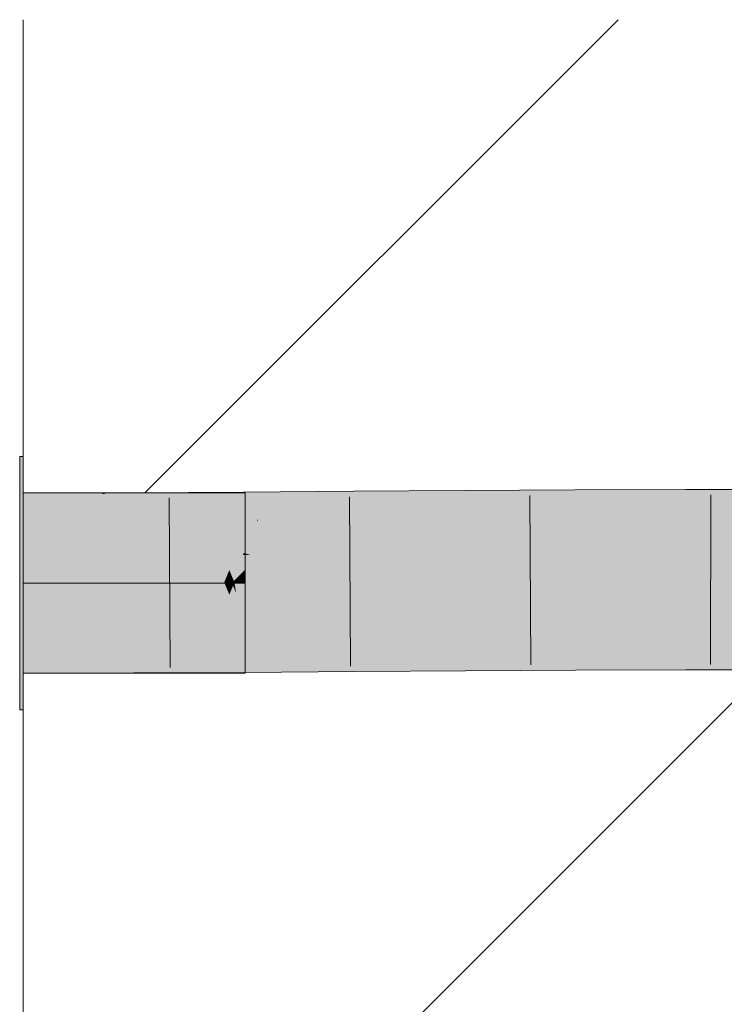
# Model space of a CAD drawing. Extents: x -420 to 300, y 62 to 1162.
# Tile 258 of 271: x 236.64 to 237.89, y 861.66 to 863.41. Entities that reach past the tile are written whole.
import ezdxf
from ezdxf.lldxf.tags import DXFTag

# ---------------------------------------------------------------- set-up
doc = ezdxf.new("R2010")
doc.units = 0
doc.layers.get('0').update_dxf_attribs({"lineweight": 35})
doc.layers.add('E_Detail_Linie_Text_Bem', color=7, linetype='Continuous', lineweight=13)
for name, color, linetype, lineweight, true_color in [('E_Detail_Wandschraffur', 7, 'Continuous', 5, 0xc0c0c0), ('E_Leerrohr 32-A06G9FD28I', 7, 'Continuous', 9, 0x00b300), ('E_Leerrohr 32-Shading', 7, 'Continuous', 9, 0x00b300)]:
    doc.layers.add(name, color=color, linetype=linetype, lineweight=lineweight, true_color=true_color)
tags = doc.linetypes.add('fein_strichliert', pattern=[4, 1, -2, 1]).pattern_tags.tags
tags[8:9] = [DXFTag(74, 4), DXFTag(75, 0), DXFTag(340, '0'), DXFTag(46, 0.0), DXFTag(50, 0.0), DXFTag(44, 0.0), DXFTag(45, 0.0)]
tags[6:7] = [DXFTag(74, 4), DXFTag(75, 0), DXFTag(340, '0'), DXFTag(46, 0.0), DXFTag(50, 0.0), DXFTag(44, 0.0), DXFTag(45, 0.0)]
tags[4:5] = [DXFTag(74, 4), DXFTag(75, 0), DXFTag(340, '0'), DXFTag(46, 0.0), DXFTag(50, 0.0), DXFTag(44, 0.0), DXFTag(45, 0.0)]
tags = doc.linetypes.add('STRICHPUNKT2-A06G9FCY8I', pattern=[12.7, 6.35, -3.175, 0, -3.175]).pattern_tags.tags
tags[10:11] = [DXFTag(74, 4), DXFTag(75, 0), DXFTag(340, '0'), DXFTag(46, 0.0), DXFTag(50, 0.0), DXFTag(44, 0.0), DXFTag(45, 0.0)]
tags[8:9] = [DXFTag(74, 4), DXFTag(75, 0), DXFTag(340, '0'), DXFTag(46, 0.0), DXFTag(50, 0.0), DXFTag(44, 0.0), DXFTag(45, 0.0)]
tags[6:7] = [DXFTag(74, 4), DXFTag(75, 0), DXFTag(340, '0'), DXFTag(46, 0.0), DXFTag(50, 0.0), DXFTag(44, 0.0), DXFTag(45, 0.0)]
tags[4:5] = [DXFTag(74, 4), DXFTag(75, 0), DXFTag(340, '0'), DXFTag(46, 0.0), DXFTag(50, 0.0), DXFTag(44, 0.0), DXFTag(45, 0.0)]

# ---------------------------------------------------------------- blocks, each defined once
blk = doc.blocks.new('Shading-A06G9EZB8I', base_point=(236.9797, 757.7833))
at = {"layer": 'E_Leerrohr 32-Shading', "color": 83, "true_color": 0x7fcb7f}
for points in [[(236.6469, 862.4053), (236.6469, 862.6303), (236.6409, 862.4053), (236.6409, 862.6303)], [(236.7838, 862.5653), (236.6469, 862.5653), (236.9438, 862.4053), (236.6469, 862.4053)], [(236.7969, 862.5653), (236.7838, 862.5653), (236.9569, 862.4053), (236.9438, 862.4053)], [(236.8619, 862.5653), (236.7969, 862.5653), (237.0129, 862.4144), (237.0118, 862.4133)], [(237.0118, 862.4133), (236.7969, 862.5653), (237.0038, 862.4053), (236.9569, 862.4053)], [(236.8619, 862.5653), (236.9869, 862.4403), (237.0409, 862.5653), (237.0409, 862.4943)], [(237.0409, 862.4943), (236.9869, 862.4403), (237.0409, 862.4293), (237.0194, 862.4078)], [(237.0344, 862.4229), (237.0194, 862.4078), (237.0409, 862.4053), (237.0219, 862.4053)], [(237.0409, 862.4293), (237.0344, 862.4229), (237.0409, 862.4229)], [(237.0344, 862.4229), (237.0409, 862.4053), (237.0409, 862.4229)], [(236.6469, 862.1804), (236.6469, 862.4053), (236.6409, 862.1804), (236.6409, 862.4053)], [(236.9438, 862.4053), (236.6469, 862.4053), (236.7838, 862.2453), (236.6469, 862.2453)], [(236.9569, 862.4053), (236.9438, 862.4053), (236.7969, 862.2453), (236.7838, 862.2453)], [(237.0058, 862.4034), (236.9569, 862.4053), (236.8619, 862.2453), (236.7969, 862.2453)], [(237.0038, 862.4053), (236.9569, 862.4053), (237.0058, 862.4034)], [(237.0194, 862.4078), (237.0118, 862.4133), (237.0169, 862.4053), (237.0038, 862.4053)], [(237.0169, 862.4053), (237.0038, 862.4053), (237.0194, 862.4028), (237.0058, 862.4034)], [(237.0118, 862.4133), (237.0194, 862.4078), (237.0129, 862.4144)], [(237.0169, 862.4053), (237.0219, 862.4053), (237.0194, 862.4078)], [(237.0194, 862.4028), (237.0219, 862.4053), (237.0169, 862.4053)], [(237.0409, 862.4053), (237.0219, 862.4053), (237.0409, 862.3813), (237.0194, 862.4028)], [(237.0058, 862.4034), (236.8619, 862.2453), (237.0129, 862.3963)], [(237.0194, 862.4028), (236.9869, 862.3703), (237.0409, 862.3813), (237.0409, 862.3163)], [(237.0194, 862.4028), (237.0058, 862.4034), (237.0129, 862.3963)], [(236.9869, 862.3703), (236.8619, 862.2453), (237.0409, 862.3163), (237.0409, 862.2453)]]:
    blk.add_solid(points, dxfattribs=at)
at = {"layer": 'E_Leerrohr 32-Shading', "color": 83, "true_color": 0x7fbd7f}
for points in [[(236.6469, 862.5653), (236.6469, 862.5185), (236.7838, 862.5656), (236.7895, 862.5633)], [(236.8423, 862.5416), (236.7895, 862.5633), (236.8424, 862.5201), (236.6498, 862.5194)], [(236.7895, 862.5633), (236.7969, 862.5657), (236.7838, 862.5656)], [(236.7969, 862.5657), (236.7895, 862.5633), (236.8423, 862.5469), (236.8423, 862.5416)], [(236.8423, 862.5469), (236.8422, 862.5657), (236.7969, 862.5657)], [(236.8422, 862.5657), (236.9751, 862.5197), (236.8619, 862.5659)], [(236.8422, 862.5657), (236.8423, 862.5469), (236.9751, 862.5197), (236.91, 862.5193)], [(236.8619, 862.5659), (237.038, 862.5362), (237.0378, 862.5668)], [(236.8619, 862.5659), (236.9751, 862.5197), (237.038, 862.5362), (236.9988, 862.5198)], [(237.1119, 862.5674), (237.0378, 862.5668), (237.038, 862.5362)], [(237.0381, 862.52), (237.1119, 862.5674), (237.038, 862.5362)], [(237.1119, 862.5674), (237.0381, 862.52), (237.1769, 862.5679), (237.0638, 862.5202)], [(237.1769, 862.5679), (237.1294, 862.5479), (237.2336, 862.5683), (237.2337, 862.5491)], [(237.4297, 862.5516), (237.4296, 862.5698), (237.2337, 862.5491), (237.2336, 862.5683)], [(237.626, 862.5536), (237.6259, 862.5709), (237.4297, 862.5516), (237.4296, 862.5698)], [(237.8224, 862.5546), (237.8224, 862.5715), (237.626, 862.5536), (237.6259, 862.5709)], [(238.0437, 862.5541), (238.0438, 862.5712), (237.8224, 862.5546), (237.8224, 862.5715)], [(236.91, 862.5193), (236.8423, 862.5469), (236.897, 862.5192), (236.8423, 862.5416)], [(237.1294, 862.5479), (237.0638, 862.5202), (237.2337, 862.5491), (237.2339, 862.5214)], [(237.2339, 862.5214), (237.4299, 862.5229), (237.2337, 862.5491), (237.4297, 862.5516)], [(237.4299, 862.5229), (237.6261, 862.524), (237.4297, 862.5516), (237.626, 862.5536)], [(237.626, 862.5536), (237.6261, 862.5289), (237.8224, 862.5546), (237.8225, 862.5299)], [(237.8224, 862.5546), (237.8225, 862.5299), (238.0437, 862.5541), (238.0436, 862.5294)], [(236.8936, 862.5206), (236.8423, 862.5416), (236.8424, 862.5201)], [(236.9988, 862.5198), (237.0381, 862.52), (237.038, 862.5362)], [(237.6261, 862.5289), (237.6261, 862.524), (237.8225, 862.5299), (237.8225, 862.5246)], [(237.8225, 862.5299), (237.8225, 862.5246), (238.0436, 862.5294), (238.0436, 862.5243)], [(236.6498, 862.5194), (236.6469, 862.5185), (236.8424, 862.5201), (236.8424, 862.5189)], [(236.897, 862.5192), (236.8936, 862.5206), (236.8424, 862.5189), (236.8424, 862.5201)], [(236.8433, 862.2926), (236.6469, 862.2453), (236.8434, 862.2704), (236.7838, 862.2456)], [(236.6469, 862.2453), (236.8433, 862.2926), (236.6469, 862.2922)], [(236.897, 862.2929), (236.8433, 862.2926), (236.8434, 862.2704)], [(236.8434, 862.265), (236.8435, 862.2458), (236.9751, 862.2933), (236.8619, 862.2458)], [(236.8434, 862.265), (236.9751, 862.2933), (236.91, 862.293)], [(236.91, 862.293), (236.897, 862.2929), (236.8434, 862.265), (236.8434, 862.2704)], [(237.0396, 862.2768), (236.9751, 862.2933), (237.0398, 862.2479), (236.8628, 862.2463)], [(236.9751, 862.2933), (237.0396, 862.2768), (236.9988, 862.2935)], [(237.0396, 862.2768), (237.0395, 862.2937), (236.9988, 862.2935)], [(237.0395, 862.2937), (237.1119, 862.2474), (237.0638, 862.2939), (237.1769, 862.2479)], [(237.1119, 862.2474), (237.0395, 862.2937), (237.0396, 862.2768)], [(237.2356, 862.2952), (237.0638, 862.2939), (237.2357, 862.2716), (237.1221, 862.2701)], [(237.4316, 862.274), (237.4314, 862.2966), (237.2357, 862.2716), (237.2356, 862.2952)], [(237.6272, 862.2761), (237.6271, 862.2978), (237.4316, 862.274), (237.4314, 862.2966)], [(237.8226, 862.277), (237.8226, 862.2983), (237.6272, 862.2761), (237.6271, 862.2978)], [(238.0428, 862.2765), (238.0429, 862.298), (237.8226, 862.277), (237.8226, 862.2983)], [(236.7838, 862.2456), (236.7969, 862.2457), (236.8434, 862.2704), (236.8434, 862.265)], [(236.7969, 862.2457), (236.8435, 862.2458), (236.8434, 862.265)], [(237.0396, 862.2768), (237.0398, 862.2479), (237.1085, 862.2488)], [(237.1221, 862.2701), (237.1727, 862.2496), (237.2357, 862.2716), (237.2359, 862.2504)], [(237.2359, 862.2504), (237.4317, 862.2529), (237.2357, 862.2716), (237.4316, 862.274)], [(237.4317, 862.2529), (237.6273, 862.2549), (237.4316, 862.274), (237.6272, 862.2761)], [(237.6273, 862.2549), (237.8226, 862.2559), (237.6272, 862.2761), (237.8226, 862.277)], [(237.8226, 862.2559), (238.0428, 862.2553), (237.8226, 862.277), (238.0428, 862.2765)], [(236.8628, 862.2463), (236.8619, 862.2458), (237.0398, 862.2479), (237.0398, 862.2468)], [(237.0398, 862.2479), (237.0398, 862.2468), (237.1085, 862.2488), (237.1119, 862.2474)], [(237.1727, 862.2496), (237.1769, 862.2479), (237.2359, 862.2504), (237.2359, 862.2483)], [(237.2359, 862.2483), (237.4317, 862.2498), (237.2359, 862.2504), (237.4317, 862.2529)], [(237.4317, 862.2498), (237.6273, 862.2509), (237.4317, 862.2529), (237.6273, 862.2549)], [(237.6273, 862.2509), (237.8226, 862.2515), (237.6273, 862.2549), (237.8226, 862.2559)], [(237.8226, 862.2515), (238.0428, 862.2512), (237.8226, 862.2559), (238.0428, 862.2553)]]:
    blk.add_solid(points, dxfattribs=at)
at = {"layer": 'E_Leerrohr 32-Shading', "color": 83, "true_color": 0x7fd57f}
for points in [[(236.8424, 862.516), (236.8424, 862.5189), (236.6469, 862.5163), (236.6469, 862.5185)], [(236.6469, 862.4053), (236.8428, 862.4058), (236.6469, 862.5163), (236.8424, 862.516)], [(236.8984, 862.5157), (236.897, 862.5192), (236.8424, 862.516), (236.8424, 862.5189)], [(236.9438, 862.4063), (236.8984, 862.5157), (236.8428, 862.4058), (236.8424, 862.516)], [(236.91, 862.5193), (236.897, 862.5192), (236.9569, 862.4064), (236.9438, 862.4063)], [(236.9751, 862.5197), (236.91, 862.5193), (237.0129, 862.4285), (237.0101, 862.4218)], [(237.0101, 862.4218), (236.91, 862.5193), (237.0038, 862.4067), (236.9569, 862.4064)], [(236.9751, 862.5197), (236.9869, 862.4911), (236.9988, 862.5198)], [(237.0381, 862.52), (236.9869, 862.4911), (237.0385, 862.4589), (237.0194, 862.4128)], [(236.9869, 862.4911), (237.0381, 862.52), (236.9988, 862.5198)], [(237.0638, 862.5202), (237.0381, 862.52), (237.0385, 862.4589)], [(237.0495, 862.4554), (237.0627, 862.5151), (237.0385, 862.4589), (237.0617, 862.5151)], [(237.2344, 862.4545), (237.2339, 862.5142), (237.0495, 862.4554), (237.0627, 862.5151)], [(237.0627, 862.5151), (237.0638, 862.5202), (237.0617, 862.5151)], [(237.2339, 862.5142), (237.2339, 862.5214), (237.0627, 862.5151), (237.0638, 862.5202)], [(237.43, 862.5132), (237.4299, 862.5229), (237.2339, 862.5142), (237.2339, 862.5214)], [(237.2344, 862.4545), (237.4304, 862.4534), (237.2339, 862.5142), (237.43, 862.5132)], [(237.6261, 862.5123), (237.6261, 862.524), (237.43, 862.5132), (237.4299, 862.5229)], [(237.4304, 862.4534), (237.6264, 862.4526), (237.43, 862.5132), (237.6261, 862.5123)], [(237.8225, 862.512), (237.8225, 862.5246), (237.6261, 862.5123), (237.6261, 862.524)], [(237.6264, 862.4526), (237.8225, 862.4522), (237.6261, 862.5123), (237.8225, 862.512)], [(238.0436, 862.5121), (238.0436, 862.5243), (237.8225, 862.512), (237.8225, 862.5246)], [(237.8225, 862.4522), (238.0434, 862.4524), (237.8225, 862.512), (238.0436, 862.5121)], [(237.0385, 862.4554), (237.0385, 862.4589), (237.0371, 862.4555)], [(237.0495, 862.4554), (237.0385, 862.4589), (237.0385, 862.4554)], [(237.0386, 862.4305), (237.0385, 862.4554), (237.0267, 862.4305), (237.0371, 862.4555)], [(237.0385, 862.4554), (237.0386, 862.4305), (237.0495, 862.4554), (237.044, 862.4305)], [(237.0495, 862.4554), (237.044, 862.4305), (237.2344, 862.4545), (237.2346, 862.431)], [(237.2346, 862.431), (237.4305, 862.4314), (237.2344, 862.4545), (237.4304, 862.4534)], [(237.4305, 862.4314), (237.6265, 862.4317), (237.4304, 862.4534), (237.6264, 862.4526)], [(237.6265, 862.4317), (237.8225, 862.4319), (237.6264, 862.4526), (237.8225, 862.4522)], [(237.8225, 862.4319), (238.0433, 862.4318), (237.8225, 862.4522), (238.0434, 862.4524)], [(237.0194, 862.4128), (237.0101, 862.4218), (237.0169, 862.4067), (237.0038, 862.4067)], [(237.0101, 862.4218), (237.0194, 862.4128), (237.0129, 862.4285)], [(237.0267, 862.4305), (237.0194, 862.4128), (237.0388, 862.4069), (237.0219, 862.4067)], [(237.0267, 862.4305), (237.0388, 862.4069), (237.0386, 862.4305)], [(237.0386, 862.4305), (237.0388, 862.4069), (237.044, 862.4305)], [(237.044, 862.4305), (237.0388, 862.4069), (237.2346, 862.431), (237.2347, 862.4083)], [(237.2347, 862.4083), (237.4307, 862.4097), (237.2346, 862.431), (237.4305, 862.4314)], [(237.4307, 862.4097), (237.6266, 862.4109), (237.4305, 862.4314), (237.6265, 862.4317)], [(237.6266, 862.4109), (237.8225, 862.4115), (237.6265, 862.4317), (237.8225, 862.4319)], [(237.8225, 862.4115), (238.0433, 862.4112), (237.8225, 862.4319), (238.0433, 862.4318)], [(236.8433, 862.2926), (236.8428, 862.4058), (236.6469, 862.2922), (236.6469, 862.4053)], [(236.9438, 862.4063), (236.8428, 862.4058), (236.897, 862.2929), (236.8433, 862.2926)], [(236.9569, 862.4064), (236.9438, 862.4063), (236.91, 862.293), (236.897, 862.2929)], [(237.0058, 862.4019), (236.9569, 862.4064), (236.9751, 862.2933), (236.91, 862.293)], [(237.0038, 862.4067), (236.9569, 862.4064), (237.0058, 862.4019)], [(237.0169, 862.4067), (237.0038, 862.4067), (237.0194, 862.4007), (237.0058, 862.4019)], [(237.0169, 862.4067), (237.0219, 862.4067), (237.0194, 862.4128)], [(237.0219, 862.4067), (237.0169, 862.4067), (237.0215, 862.4058), (237.0173, 862.4058)], [(237.0173, 862.4058), (237.0179, 862.4044), (237.0215, 862.4058), (237.0209, 862.4043)], [(237.0179, 862.4044), (237.0194, 862.4007), (237.0209, 862.4043)], [(237.0194, 862.4007), (237.0249, 862.3875), (237.0209, 862.4043), (237.0223, 862.4043)], [(237.0209, 862.4043), (237.0223, 862.4043), (237.0215, 862.4058), (237.0221, 862.4058)], [(237.0221, 862.4058), (237.0219, 862.4067), (237.0215, 862.4058)], [(237.0388, 862.4058), (237.0388, 862.4069), (237.0221, 862.4058), (237.0219, 862.4067)], [(237.0223, 862.4043), (237.0388, 862.4042), (237.0221, 862.4058), (237.0388, 862.4058)], [(237.0391, 862.3532), (237.0388, 862.4042), (237.0249, 862.3875), (237.0223, 862.4043)], [(237.2347, 862.4083), (237.0388, 862.4069), (237.2347, 862.4062), (237.039, 862.4058)], [(237.039, 862.4058), (237.0388, 862.4069), (237.0388, 862.4058)], [(237.0388, 862.4042), (237.0394, 862.4042), (237.0388, 862.4058), (237.039, 862.4058)], [(237.0391, 862.3532), (237.0638, 862.2939), (237.0388, 862.4042), (237.0394, 862.4042)], [(237.039, 862.4058), (237.0394, 862.4042), (237.2347, 862.4062), (237.2348, 862.4033)], [(237.0394, 862.4042), (237.0638, 862.2939), (237.2348, 862.4033), (237.2356, 862.2952)], [(237.4307, 862.4066), (237.4307, 862.4097), (237.2347, 862.4062), (237.2347, 862.4083)], [(237.2348, 862.4033), (237.4307, 862.4022), (237.2347, 862.4062), (237.4307, 862.4066)], [(237.6266, 862.407), (237.6266, 862.4109), (237.4307, 862.4066), (237.4307, 862.4097)], [(237.4307, 862.4022), (237.6266, 862.4014), (237.4307, 862.4066), (237.6266, 862.407)], [(237.8225, 862.4071), (237.8225, 862.4115), (237.6266, 862.407), (237.6266, 862.4109)], [(237.6266, 862.4014), (237.8225, 862.401), (237.6266, 862.407), (237.8225, 862.4071)], [(238.0432, 862.407), (238.0433, 862.4112), (237.8225, 862.4071), (237.8225, 862.4115)], [(237.8225, 862.401), (238.0432, 862.4012), (237.8225, 862.4071), (238.0432, 862.407)], [(237.0058, 862.4019), (236.9751, 862.2933), (237.0129, 862.3849)], [(237.0395, 862.2937), (237.0249, 862.3875), (236.9869, 862.3221), (237.0194, 862.4007)], [(237.0194, 862.4007), (237.0058, 862.4019), (237.0129, 862.3849)], [(237.0249, 862.3875), (237.0395, 862.2937), (237.0391, 862.3532)], [(237.2356, 862.2952), (237.4314, 862.2966), (237.2348, 862.4033), (237.4307, 862.4022)], [(237.4314, 862.2966), (237.6271, 862.2978), (237.4307, 862.4022), (237.6266, 862.4014)], [(237.6271, 862.2978), (237.8226, 862.2983), (237.6266, 862.4014), (237.8225, 862.401)], [(237.8226, 862.2983), (238.0429, 862.298), (237.8225, 862.401), (238.0432, 862.4012)], [(237.0395, 862.2937), (237.0638, 862.2939), (237.0391, 862.3532)], [(236.9869, 862.3221), (236.9751, 862.2933), (236.9988, 862.2935)], [(237.0395, 862.2937), (236.9869, 862.3221), (236.9988, 862.2935)]]:
    blk.add_solid(points, dxfattribs=at)
blk = doc.blocks.new('Referenz-A06G9FD38I')
at = {"layer": 'E_Detail_Linie_Text_Bem', "linetype": 'Continuous', "ltscale": 0.13}
blk.add_line((236.6469, 851.6052), (236.6469, 863.4052), dxfattribs=at)
at = {"layer": 'E_Detail_Wandschraffur', "linetype": 'fein_strichliert', "ltscale": 0.13}
blk.add_line((236.863, 862.5653), (237.7029, 863.4052), dxfattribs=at)
at = {"layer": 'E_Detail_Wandschraffur', "linetype": 'ByBlock', "ltscale": 0.13}
blk.add_line((236.6469, 860.9351), (237.9572, 862.2453), dxfattribs=at)
at = {"layer": 'E_Leerrohr 32-A06G9FD28I', "linetype": 'Continuous', "ltscale": 0.13}
for p, q in [((236.6469, 862.6303), (236.6409, 862.6303)), ((236.6409, 862.4985), (236.6409, 862.6303)), ((236.6469, 862.4985), (236.6469, 862.6303)), ((236.8422, 862.5658), (236.6469, 862.5653)), ((236.6469, 862.5653), (236.6469, 862.2453)), ((237.0409, 862.5653), (236.6469, 862.5653)), ((236.6469, 862.4716), (236.6469, 862.5653)), ((237.0378, 862.5668), (236.8422, 862.5658)), ((237.2335, 862.5683), (237.0378, 862.5668)), ((237.0409, 862.4716), (237.0409, 862.5653)), ((237.4296, 862.5697), (237.2335, 862.5683)), ((237.6259, 862.5709), (237.4296, 862.5697)), ((237.5461, 862.5608), (237.5477, 862.26)), ((237.8224, 862.5715), (237.6259, 862.5709)), ((238.0438, 862.5712), (237.8224, 862.5715)), ((237.867, 862.5618), (237.8669, 862.261)), ((236.9062, 862.5565), (236.9077, 862.2557)), ((237.2258, 862.5586), (237.228, 862.2578)), ((236.6409, 862.3121), (236.6409, 862.4985)), ((236.6469, 862.3121), (236.6469, 862.4985)), ((236.6469, 862.3391), (236.6469, 862.4716)), ((237.0409, 862.3391), (237.0409, 862.4716)), ((236.6469, 862.2453), (236.6469, 862.3391)), ((237.0409, 862.2453), (237.0409, 862.3391)), ((236.6409, 862.1803), (236.6409, 862.3121)), ((236.6469, 862.1803), (236.6469, 862.3121)), ((237.0398, 862.2469), (236.8435, 862.2458)), ((237.2359, 862.2483), (237.0398, 862.2469)), ((237.4317, 862.2497), (237.2359, 862.2483)), ((237.6273, 862.2509), (237.4317, 862.2497)), ((237.8226, 862.2515), (237.6273, 862.2509)), ((238.0427, 862.2512), (237.8226, 862.2515)), ((236.8435, 862.2458), (236.6469, 862.2453)), ((236.6469, 862.2453), (237.0409, 862.2453)), ((236.6409, 862.1803), (236.6469, 862.1803))]:
    blk.add_line(p, q, dxfattribs=at)
at = {"layer": 'E_Leerrohr 32-A06G9FD28I', "linetype": 'STRICHPUNKT2-A06G9FCY8I', "lineweight": 5, "ltscale": 0.13}
blk.add_line((236.6469, 862.4053), (237.0409, 862.4053), dxfattribs=at)

msp = doc.modelspace()

# ---------------------------------------------------------------- block references
at = {"color": 8, "lineweight": 25, "ltscale": 0.25, "true_color": 0x808080}
msp.add_blockref('Referenz-A06G9FD38I', (0, 0), dxfattribs=at)
msp.add_blockref('Shading-A06G9EZB8I', (236.9797, 757.7833))

doc.saveas('drawing.dxf')
